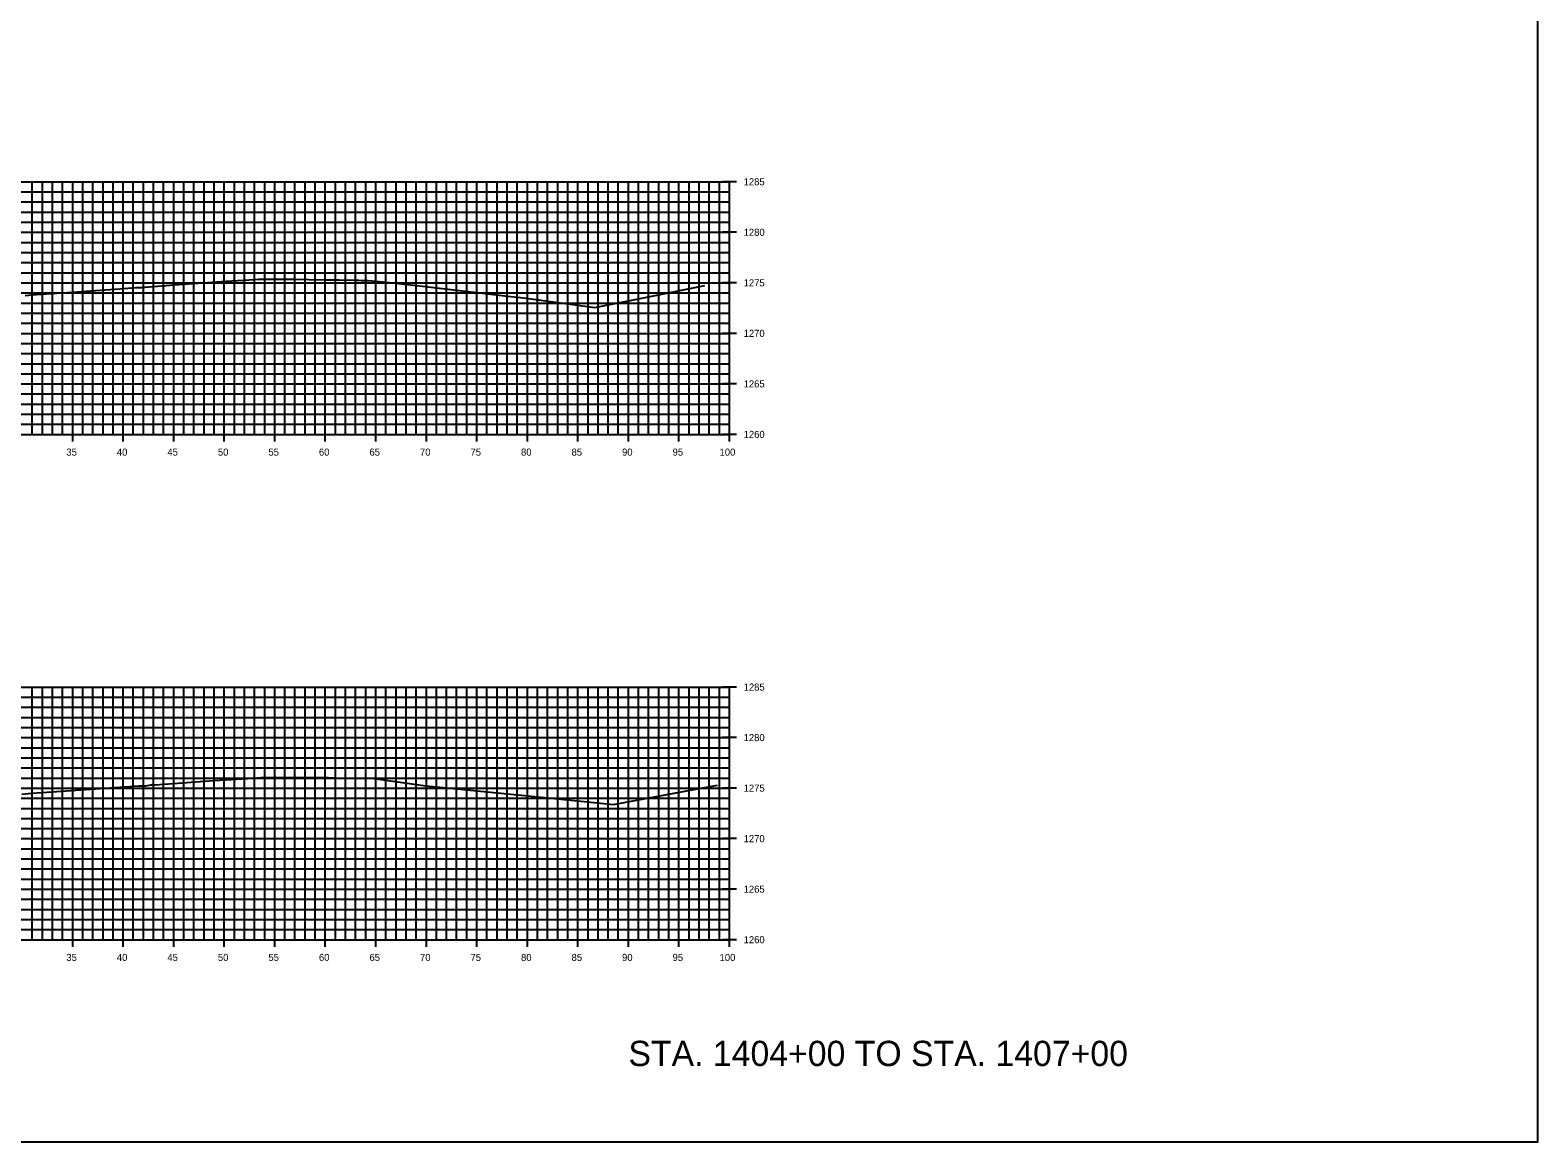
# Model space of a CAD drawing. Extents: x 674939 to 678919, y 750652 to 765176.
# Drawn here: x 678769.3 to 678918.5, y 756672.6 to 756782.6 of the extents above; entities that cross this region are included whole.
import ezdxf

# ---------------------------------------------------------------- set-up
doc = ezdxf.new("R2010")
doc.units = 0
for name, color, linetype in [('R_Axis', 7, 'Continuous'), ('R_Axis Annot', 7, 'Continuous'), ('R_Draft', 7, 'Continuous'), ('R_Exist Surface', 7, 'Continuous'), ('R_Grid', 7, 'Continuous'), ('R_No Plot', 7, 'Continuous')]:
    doc.layers.add(name, color=color, linetype=linetype)

msp = doc.modelspace()

# ---------------------------------------------------------------- linework, layer by layer
at = {"layer": 'R_Axis'}
for p, q in [((678839.23, 756767.55), (678837.83, 756767.55)), ((678838.53, 756742.55), (678838.53, 756767.55)), ((678839.23, 756762.55), (678837.83, 756762.55)), ((678839.23, 756757.55), (678837.83, 756757.55)), ((678839.23, 756752.55), (678837.83, 756752.55)), ((678839.23, 756747.55), (678837.83, 756747.55)), ((678773.53, 756741.85), (678773.53, 756743.25)), ((678778.53, 756741.85), (678778.53, 756743.25)), ((678783.53, 756741.85), (678783.53, 756743.25)), ((678788.53, 756741.85), (678788.53, 756743.25)), ((678793.53, 756741.85), (678793.53, 756743.25)), ((678798.53, 756741.85), (678798.53, 756743.25)), ((678803.53, 756741.85), (678803.53, 756743.25)), ((678808.53, 756741.85), (678808.53, 756743.25)), ((678813.53, 756741.85), (678813.53, 756743.25)), ((678818.53, 756741.85), (678818.53, 756743.25)), ((678823.53, 756741.85), (678823.53, 756743.25)), ((678828.53, 756741.85), (678828.53, 756743.25)), ((678833.53, 756741.85), (678833.53, 756743.25)), ((678838.53, 756741.85), (678838.53, 756743.25)), ((678638.53, 756742.55), (678838.53, 756742.55)), ((678839.23, 756742.55), (678837.83, 756742.55)), ((678839.23, 756717.55), (678837.83, 756717.55)), ((678838.53, 756692.55), (678838.53, 756717.55)), ((678839.23, 756712.55), (678837.83, 756712.55)), ((678839.23, 756707.55), (678837.83, 756707.55)), ((678839.23, 756702.55), (678837.83, 756702.55)), ((678839.23, 756697.55), (678837.83, 756697.55)), ((678638.53, 756692.55), (678838.53, 756692.55)), ((678773.53, 756691.85), (678773.53, 756693.25)), ((678778.53, 756691.85), (678778.53, 756693.25)), ((678783.53, 756691.85), (678783.53, 756693.25)), ((678788.53, 756691.85), (678788.53, 756693.25)), ((678793.53, 756691.85), (678793.53, 756693.25)), ((678798.53, 756691.85), (678798.53, 756693.25)), ((678803.53, 756691.85), (678803.53, 756693.25)), ((678808.53, 756691.85), (678808.53, 756693.25)), ((678813.53, 756691.85), (678813.53, 756693.25)), ((678818.53, 756691.85), (678818.53, 756693.25)), ((678823.53, 756691.85), (678823.53, 756693.25)), ((678828.53, 756691.85), (678828.53, 756693.25)), ((678833.53, 756691.85), (678833.53, 756693.25)), ((678839.23, 756692.55), (678837.83, 756692.55)), ((678838.53, 756691.85), (678838.53, 756693.25))]:
    msp.add_line(p, q, dxfattribs=at)
at = {"layer": 'R_Exist Surface'}
for points in [[(678768.83, 756756.31), (678769.96, 756756.39), (678773.98, 756756.67), (678774.83, 756756.73), (678778.21, 756756.97), (678779.77, 756757.08), (678779.96, 756757.08), (678780.37, 756757.08), (678780.69, 756757.12), (678783.14, 756757.32), (678784.54, 756757.43), (678786.86, 756757.59), (678788.73, 756757.71), (678791.56, 756757.89), (678791.88, 756757.91), (678791.97, 756757.92), (678792.16, 756757.91), (678793.26, 756757.9), (678793.63, 756757.9), (678794.88, 756757.9), (678795.37, 756757.9), (678798.43, 756757.86), (678799.89, 756757.84), (678801.43, 756757.8), (678801.85, 756757.8), (678802.09, 756757.79), (678802.51, 756757.79), (678802.76, 756757.79), (678803.18, 756757.76), (678804.58, 756757.6), (678808.15, 756757.22), (678816.6, 756756.24), (678817.85, 756756.1), (678818.42, 756756.02), (678825.22, 756755.1), (678830.34, 756756.14), (678836.08, 756757.3)], [(678768.5, 756706.96), (678769.45, 756707.04), (678770.48, 756707.11), (678779.15, 756707.72), (678780.05, 756707.78), (678780.2, 756707.79), (678780.73, 756707.78), (678780.78, 756707.79), (678781.31, 756707.86), (678781.7, 756707.89), (678787.03, 756708.28), (678787.54, 756708.31), (678791.41, 756708.55), (678791.74, 756708.56), (678791.79, 756708.57), (678792.15, 756708.59), (678792.34, 756708.59), (678798.29, 756708.59), (678798.82, 756708.59), (678799.38, 756708.58), (678802.7, 756708.53), (678802.85, 756708.53), (678803.37, 756708.5), (678808.24, 756707.81), (678808.48, 756707.78), (678809.86, 756707.64), (678818.56, 756706.79), (678823.82, 756706.25), (678827.04, 756705.92), (678834.12, 756707.24), (678837.36, 756707.85)]]:
    msp.add_lwpolyline(points, dxfattribs=at)
at = {"layer": 'R_Grid'}
for p, q in [((678638.53, 756767.55), (678838.53, 756767.55)), ((678769.53, 756742.55), (678769.53, 756767.55)), ((678770.53, 756742.55), (678770.53, 756767.55)), ((678771.53, 756742.55), (678771.53, 756767.55)), ((678772.53, 756742.55), (678772.53, 756767.55)), ((678773.53, 756742.55), (678773.53, 756767.55)), ((678774.53, 756742.55), (678774.53, 756767.55)), ((678775.53, 756742.55), (678775.53, 756767.55)), ((678776.53, 756742.55), (678776.53, 756767.55)), ((678777.53, 756742.55), (678777.53, 756767.55)), ((678778.53, 756742.55), (678778.53, 756767.55)), ((678779.53, 756742.55), (678779.53, 756767.55)), ((678780.53, 756742.55), (678780.53, 756767.55)), ((678781.53, 756742.55), (678781.53, 756767.55)), ((678782.53, 756742.55), (678782.53, 756767.55)), ((678783.53, 756742.55), (678783.53, 756767.55)), ((678784.53, 756742.55), (678784.53, 756767.55)), ((678785.53, 756742.55), (678785.53, 756767.55)), ((678786.53, 756742.55), (678786.53, 756767.55)), ((678787.53, 756742.55), (678787.53, 756767.55)), ((678788.53, 756742.55), (678788.53, 756767.55)), ((678789.53, 756742.55), (678789.53, 756767.55)), ((678790.53, 756742.55), (678790.53, 756767.55)), ((678791.53, 756742.55), (678791.53, 756767.55)), ((678792.53, 756742.55), (678792.53, 756767.55)), ((678793.53, 756742.55), (678793.53, 756767.55)), ((678794.53, 756742.55), (678794.53, 756767.55)), ((678795.53, 756742.55), (678795.53, 756767.55)), ((678796.53, 756742.55), (678796.53, 756767.55)), ((678797.53, 756742.55), (678797.53, 756767.55)), ((678798.53, 756742.55), (678798.53, 756767.55)), ((678799.53, 756742.55), (678799.53, 756767.55)), ((678800.53, 756742.55), (678800.53, 756767.55)), ((678801.53, 756742.55), (678801.53, 756767.55)), ((678802.53, 756742.55), (678802.53, 756767.55)), ((678803.53, 756742.55), (678803.53, 756767.55)), ((678804.53, 756742.55), (678804.53, 756767.55)), ((678805.53, 756742.55), (678805.53, 756767.55)), ((678806.53, 756742.55), (678806.53, 756767.55)), ((678807.53, 756742.55), (678807.53, 756767.55)), ((678808.53, 756742.55), (678808.53, 756767.55)), ((678809.53, 756742.55), (678809.53, 756767.55)), ((678810.53, 756742.55), (678810.53, 756767.55)), ((678811.53, 756742.55), (678811.53, 756767.55)), ((678812.53, 756742.55), (678812.53, 756767.55)), ((678813.53, 756742.55), (678813.53, 756767.55)), ((678814.53, 756742.55), (678814.53, 756767.55)), ((678815.53, 756742.55), (678815.53, 756767.55)), ((678816.53, 756742.55), (678816.53, 756767.55)), ((678817.53, 756742.55), (678817.53, 756767.55)), ((678818.53, 756742.55), (678818.53, 756767.55)), ((678819.53, 756742.55), (678819.53, 756767.55)), ((678820.53, 756742.55), (678820.53, 756767.55)), ((678821.53, 756742.55), (678821.53, 756767.55)), ((678822.53, 756742.55), (678822.53, 756767.55)), ((678823.53, 756742.55), (678823.53, 756767.55)), ((678824.53, 756742.55), (678824.53, 756767.55)), ((678825.53, 756742.55), (678825.53, 756767.55)), ((678826.53, 756742.55), (678826.53, 756767.55)), ((678827.53, 756742.55), (678827.53, 756767.55)), ((678828.53, 756742.55), (678828.53, 756767.55)), ((678829.53, 756742.55), (678829.53, 756767.55)), ((678830.53, 756742.55), (678830.53, 756767.55)), ((678831.53, 756742.55), (678831.53, 756767.55)), ((678832.53, 756742.55), (678832.53, 756767.55)), ((678833.53, 756742.55), (678833.53, 756767.55)), ((678834.53, 756742.55), (678834.53, 756767.55)), ((678835.53, 756742.55), (678835.53, 756767.55)), ((678836.53, 756742.55), (678836.53, 756767.55)), ((678837.53, 756742.55), (678837.53, 756767.55)), ((678838.53, 756742.55), (678838.53, 756767.55)), ((678638.53, 756766.55), (678838.53, 756766.55)), ((678638.53, 756765.55), (678838.53, 756765.55)), ((678638.53, 756764.55), (678838.53, 756764.55)), ((678638.53, 756763.55), (678838.53, 756763.55)), ((678638.53, 756762.55), (678838.53, 756762.55)), ((678638.53, 756761.55), (678838.53, 756761.55)), ((678638.53, 756760.55), (678838.53, 756760.55)), ((678638.53, 756759.55), (678838.53, 756759.55)), ((678638.53, 756758.55), (678838.53, 756758.55)), ((678638.53, 756757.55), (678838.53, 756757.55)), ((678638.53, 756756.55), (678838.53, 756756.55)), ((678638.53, 756755.55), (678838.53, 756755.55)), ((678638.53, 756754.55), (678838.53, 756754.55)), ((678638.53, 756753.55), (678838.53, 756753.55)), ((678638.53, 756752.55), (678838.53, 756752.55)), ((678638.53, 756751.55), (678838.53, 756751.55)), ((678638.53, 756750.55), (678838.53, 756750.55)), ((678638.53, 756749.55), (678838.53, 756749.55)), ((678638.53, 756748.55), (678838.53, 756748.55)), ((678638.53, 756747.55), (678838.53, 756747.55)), ((678638.53, 756746.55), (678838.53, 756746.55)), ((678638.53, 756745.55), (678838.53, 756745.55)), ((678638.53, 756744.55), (678838.53, 756744.55)), ((678638.53, 756743.55), (678838.53, 756743.55)), ((678638.53, 756742.55), (678838.53, 756742.55)), ((678638.53, 756717.55), (678838.53, 756717.55)), ((678638.53, 756716.55), (678838.53, 756716.55)), ((678769.53, 756692.55), (678769.53, 756717.55)), ((678770.53, 756692.55), (678770.53, 756717.55)), ((678771.53, 756692.55), (678771.53, 756717.55)), ((678772.53, 756692.55), (678772.53, 756717.55)), ((678773.53, 756692.55), (678773.53, 756717.55)), ((678774.53, 756692.55), (678774.53, 756717.55)), ((678775.53, 756692.55), (678775.53, 756717.55)), ((678776.53, 756692.55), (678776.53, 756717.55)), ((678777.53, 756692.55), (678777.53, 756717.55)), ((678778.53, 756692.55), (678778.53, 756717.55)), ((678779.53, 756692.55), (678779.53, 756717.55)), ((678780.53, 756692.55), (678780.53, 756717.55)), ((678781.53, 756692.55), (678781.53, 756717.55)), ((678782.53, 756692.55), (678782.53, 756717.55)), ((678783.53, 756692.55), (678783.53, 756717.55)), ((678784.53, 756692.55), (678784.53, 756717.55)), ((678785.53, 756692.55), (678785.53, 756717.55)), ((678786.53, 756692.55), (678786.53, 756717.55)), ((678787.53, 756692.55), (678787.53, 756717.55)), ((678788.53, 756692.55), (678788.53, 756717.55)), ((678789.53, 756692.55), (678789.53, 756717.55)), ((678790.53, 756692.55), (678790.53, 756717.55)), ((678791.53, 756692.55), (678791.53, 756717.55)), ((678792.53, 756692.55), (678792.53, 756717.55)), ((678793.53, 756692.55), (678793.53, 756717.55)), ((678794.53, 756692.55), (678794.53, 756717.55)), ((678795.53, 756692.55), (678795.53, 756717.55)), ((678796.53, 756692.55), (678796.53, 756717.55)), ((678797.53, 756692.55), (678797.53, 756717.55)), ((678798.53, 756692.55), (678798.53, 756717.55)), ((678799.53, 756692.55), (678799.53, 756717.55)), ((678800.53, 756692.55), (678800.53, 756717.55)), ((678801.53, 756692.55), (678801.53, 756717.55)), ((678802.53, 756692.55), (678802.53, 756717.55)), ((678803.53, 756692.55), (678803.53, 756717.55)), ((678804.53, 756692.55), (678804.53, 756717.55)), ((678805.53, 756692.55), (678805.53, 756717.55)), ((678806.53, 756692.55), (678806.53, 756717.55)), ((678807.53, 756692.55), (678807.53, 756717.55)), ((678808.53, 756692.55), (678808.53, 756717.55)), ((678809.53, 756692.55), (678809.53, 756717.55)), ((678810.53, 756692.55), (678810.53, 756717.55)), ((678811.53, 756692.55), (678811.53, 756717.55)), ((678812.53, 756692.55), (678812.53, 756717.55)), ((678813.53, 756692.55), (678813.53, 756717.55)), ((678814.53, 756692.55), (678814.53, 756717.55)), ((678815.53, 756692.55), (678815.53, 756717.55)), ((678816.53, 756692.55), (678816.53, 756717.55)), ((678817.53, 756692.55), (678817.53, 756717.55)), ((678818.53, 756692.55), (678818.53, 756717.55)), ((678819.53, 756692.55), (678819.53, 756717.55)), ((678820.53, 756692.55), (678820.53, 756717.55)), ((678821.53, 756692.55), (678821.53, 756717.55)), ((678822.53, 756692.55), (678822.53, 756717.55)), ((678823.53, 756692.55), (678823.53, 756717.55)), ((678824.53, 756692.55), (678824.53, 756717.55)), ((678825.53, 756692.55), (678825.53, 756717.55)), ((678826.53, 756692.55), (678826.53, 756717.55)), ((678827.53, 756692.55), (678827.53, 756717.55)), ((678828.53, 756692.55), (678828.53, 756717.55)), ((678829.53, 756692.55), (678829.53, 756717.55)), ((678830.53, 756692.55), (678830.53, 756717.55)), ((678831.53, 756692.55), (678831.53, 756717.55)), ((678832.53, 756692.55), (678832.53, 756717.55)), ((678833.53, 756692.55), (678833.53, 756717.55)), ((678834.53, 756692.55), (678834.53, 756717.55)), ((678835.53, 756692.55), (678835.53, 756717.55)), ((678836.53, 756692.55), (678836.53, 756717.55)), ((678837.53, 756692.55), (678837.53, 756717.55)), ((678838.53, 756692.55), (678838.53, 756717.55)), ((678638.53, 756715.55), (678838.53, 756715.55)), ((678638.53, 756714.55), (678838.53, 756714.55)), ((678638.53, 756713.55), (678838.53, 756713.55)), ((678638.53, 756712.55), (678838.53, 756712.55)), ((678638.53, 756711.55), (678838.53, 756711.55)), ((678638.53, 756710.55), (678838.53, 756710.55)), ((678638.53, 756709.55), (678838.53, 756709.55)), ((678638.53, 756708.55), (678838.53, 756708.55)), ((678638.53, 756707.55), (678838.53, 756707.55)), ((678638.53, 756706.55), (678838.53, 756706.55)), ((678638.53, 756705.55), (678838.53, 756705.55)), ((678638.53, 756704.55), (678838.53, 756704.55)), ((678638.53, 756703.55), (678838.53, 756703.55)), ((678638.53, 756702.55), (678838.53, 756702.55)), ((678638.53, 756701.55), (678838.53, 756701.55)), ((678638.53, 756700.55), (678838.53, 756700.55)), ((678638.53, 756699.55), (678838.53, 756699.55)), ((678638.53, 756698.55), (678838.53, 756698.55)), ((678638.53, 756697.55), (678838.53, 756697.55)), ((678638.53, 756696.55), (678838.53, 756696.55)), ((678638.53, 756695.55), (678838.53, 756695.55)), ((678638.53, 756694.55), (678838.53, 756694.55)), ((678638.53, 756693.55), (678838.53, 756693.55)), ((678638.53, 756692.55), (678838.53, 756692.55))]:
    msp.add_line(p, q, dxfattribs=at)
at = {"layer": 'R_No Plot'}
msp.add_lwpolyline([(678578.53, 756672.55), (678918.53, 756672.55), (678918.53, 756892.55), (678578.53, 756892.55)], close=True, dxfattribs=at)

# ---------------------------------------------------------------- texts
at = {"layer": 'R_Axis Annot'}
for s, p in [('1285', (678839.93, 756767.2)), ('1280', (678839.93, 756762.2)), ('1275', (678839.93, 756757.2)), ('1270', (678839.93, 756752.2)), ('1265', (678839.93, 756747.2)), ('1260', (678839.93, 756742.2)), ('35', (678772.9, 756740.45)), ('40', (678777.9, 756740.45)), ('45', (678782.9, 756740.45)), ('50', (678787.9, 756740.45)), ('55', (678792.9, 756740.45)), ('60', (678797.9, 756740.45)), ('65', (678802.9, 756740.45)), ('70', (678807.9, 756740.45)), ('75', (678812.9, 756740.45)), ('80', (678817.9, 756740.45)), ('85', (678822.9, 756740.45)), ('90', (678827.9, 756740.45)), ('95', (678832.9, 756740.45)), ('100', (678837.55, 756740.45)), ('1285', (678839.93, 756717.2)), ('1280', (678839.93, 756712.2)), ('1275', (678839.93, 756707.2)), ('1270', (678839.93, 756702.2)), ('1265', (678839.93, 756697.2)), ('1260', (678839.93, 756692.2)), ('35', (678772.9, 756690.45)), ('40', (678777.9, 756690.45)), ('45', (678782.9, 756690.45)), ('50', (678787.9, 756690.45)), ('55', (678792.9, 756690.45)), ('60', (678797.9, 756690.45)), ('65', (678802.9, 756690.45)), ('70', (678807.9, 756690.45)), ('75', (678812.9, 756690.45)), ('80', (678817.9, 756690.45)), ('85', (678822.9, 756690.45)), ('90', (678827.9, 756690.45)), ('95', (678832.9, 756690.45)), ('100', (678837.55, 756690.45))]:
    msp.add_text(s, height=0.7, dxfattribs=at).set_placement(p)
at = {"layer": 'R_Draft'}
msp.add_text('STA. 1404+00 TO STA. 1407+00', height=2.5, dxfattribs=at).set_placement((678828.53, 756680.05))

doc.saveas('drawing.dxf')
